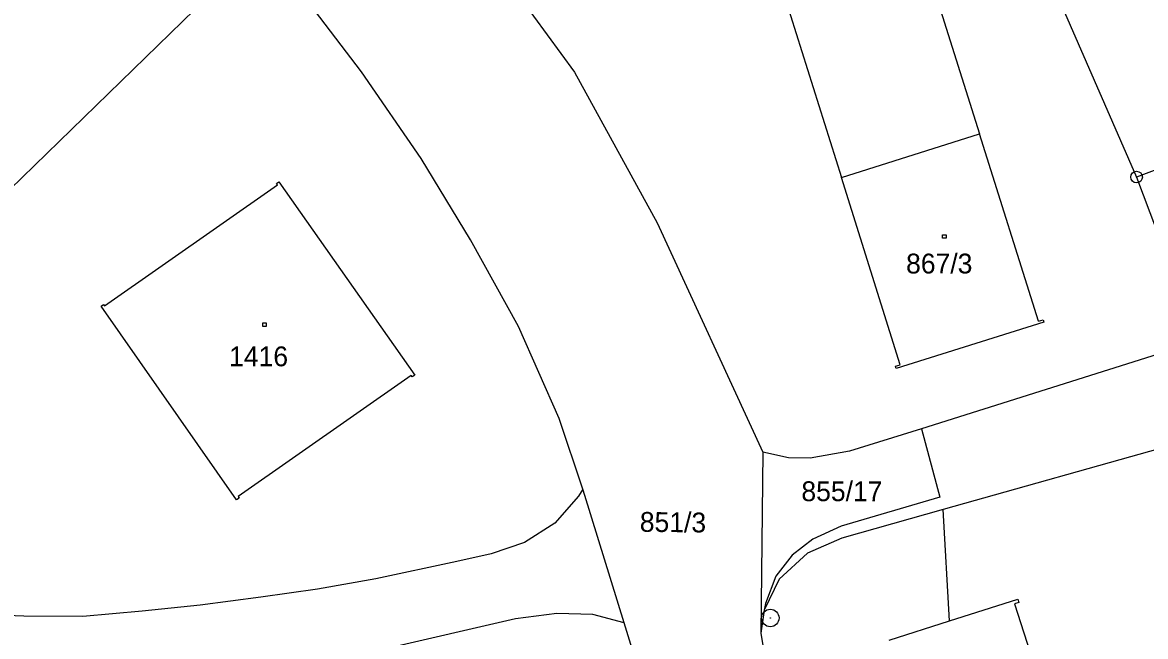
# Model space of a CAD drawing. Extents: x -795483 to -789093, y -1112258 to -1108741.
# Drawn here: x -791184.2 to -791087.9, y -1110143.3 to -1110090.6 of the extents above; entities that cross this region are included whole.
import ezdxf

# ---------------------------------------------------------------- set-up
doc = ezdxf.new("R2010")
doc.units = 0
for name, color, linetype in [('Vrstva 1', 7, 'Continuous'), ('Vrstva 14', 7, 'Continuous'), ('Vrstva 15', 7, 'Continuous'), ('Vrstva 25', 7, 'Continuous'), ('Vrstva 28', 7, 'Continuous')]:
    doc.layers.add(name, color=color, linetype=linetype)

msp = doc.modelspace()

# ---------------------------------------------------------------- linework, layer by layer
at = {"layer": 'Vrstva 1'}
for p, q in [((-791112.26, -1110068.08), (-791102.16, -1110100.2)), ((-791124.1, -1110071.79), (-791114, -1110103.94)), ((-791145.95, -1110082.47), (-791136.9, -1110094.9)), ((-791205.68, -1110124.73), (-791164.68, -1110084.88)), ((-791046.2, -1110087.94), (-791088.68, -1110103.9)), ((-791155.17, -1110094.89), (-791160.07, -1110088.44)), ((-791095.07, -1110089.29), (-791088.68, -1110103.9)), ((-791150.05, -1110102.32), (-791155.17, -1110094.89)), ((-791136.9, -1110094.9), (-791129.79, -1110107.84)), ((-791114, -1110103.94), (-791102.16, -1110100.2)), ((-791097.1, -1110116.27), (-791102.16, -1110100.2)), ((-791145.8, -1110109.28), (-791150.05, -1110102.32)), ((-791162.44, -1110104.44), (-791162.25, -1110104.3)), ((-791162.25, -1110104.3), (-791150.6, -1110120.88)), ((-791108.96, -1110120.01), (-791114, -1110103.94)), ((-791088.68, -1110103.9), (-791083.4, -1110118.01)), ((-791177.21, -1110114.96), (-791162.36, -1110104.56)), ((-791162.36, -1110104.56), (-791162.44, -1110104.44)), ((-791129.79, -1110107.84), (-791120.73, -1110127.5)), ((-791141.7, -1110116.73), (-791145.8, -1110109.28)), ((-791177.49, -1110114.98), (-791177.3, -1110114.84)), ((-791177.3, -1110114.84), (-791177.21, -1110114.96)), ((-791043.13, -1110114.89), (-791105.27, -1110132.42)), ((-791165.88, -1110131.58), (-791177.49, -1110114.98)), ((-791138.21, -1110124.61), (-791141.7, -1110116.73)), ((-791096.63, -1110116.34), (-791109.29, -1110120.31)), ((-791097.1, -1110116.27), (-791096.69, -1110116.14)), ((-791096.69, -1110116.14), (-791096.63, -1110116.34)), ((-791083.4, -1110118.01), (-791107.12, -1110125.49)), ((-791109.35, -1110120.13), (-791108.96, -1110120.01)), ((-791109.29, -1110120.31), (-791109.35, -1110120.13)), ((-791150.9, -1110120.91), (-791165.75, -1110131.31)), ((-791150.82, -1110121.03), (-791150.9, -1110120.91)), ((-791150.6, -1110120.88), (-791150.82, -1110121.03)), ((-791136.19, -1110130.66), (-791138.21, -1110124.61)), ((-791107.12, -1110125.49), (-791113.29, -1110127.41)), ((-791107.12, -1110125.49), (-791105.56, -1110131.36)), ((-791113.29, -1110127.41), (-791116.67, -1110128.02)), ((-791120.73, -1110127.5), (-791120.92, -1110143.01)), ((-791118.54, -1110127.97), (-791120.73, -1110127.5)), ((-791116.67, -1110128.02), (-791118.54, -1110127.97)), ((-791165.75, -1110131.31), (-791165.66, -1110131.43)), ((-791136.54, -1110131.28), (-791138.59, -1110133.58)), ((-791136.19, -1110130.66), (-791136.54, -1110131.28)), ((-791136.01, -1110131.2), (-791136.19, -1110130.66)), ((-791132.63, -1110142.14), (-791136.01, -1110131.2)), ((-791165.66, -1110131.43), (-791165.88, -1110131.58)), ((-791105.56, -1110131.36), (-791114.01, -1110133.84)), ((-791105.27, -1110132.42), (-791113.96, -1110134.87)), ((-791104.73, -1110141.96), (-791105.27, -1110132.42)), ((-791138.59, -1110133.58), (-791141.17, -1110135.24)), ((-791114.01, -1110133.84), (-791116.44, -1110134.95)), ((-791116.44, -1110134.95), (-791118.22, -1110136.33)), ((-791113.96, -1110134.87), (-791116.9, -1110136.15)), ((-791141.17, -1110135.24), (-791144.05, -1110136.22)), ((-791146.98, -1110136.87), (-791153.93, -1110138.35)), ((-791144.05, -1110136.22), (-791146.98, -1110136.87)), ((-791118.22, -1110136.33), (-791119.63, -1110138.12)), ((-791116.9, -1110136.15), (-791119.33, -1110138.4)), ((-791153.93, -1110138.35), (-791158.93, -1110139.26)), ((-791119.33, -1110138.4), (-791120.61, -1110141.05)), ((-791119.63, -1110138.12), (-791120.52, -1110140.47)), ((-791163.79, -1110139.94), (-791169, -1110140.61)), ((-791158.93, -1110139.26), (-791163.79, -1110139.94)), ((-791169, -1110140.61), (-791173.99, -1110141.13)), ((-791120.52, -1110140.47), (-791120.61, -1110141.05)), ((-791104.73, -1110141.96), (-791098.85, -1110140.1)), ((-791098.77, -1110140.38), (-791099.15, -1110140.5)), ((-791099.15, -1110140.5), (-791095.64, -1110151.45)), ((-791098.85, -1110140.1), (-791098.77, -1110140.38)), ((-791184.13, -1110141.57), (-791189.14, -1110141.37)), ((-791179.07, -1110141.58), (-791184.13, -1110141.57)), ((-791173.99, -1110141.13), (-791179.07, -1110141.58)), ((-791141.94, -1110141.8), (-791153.23, -1110144.38)), ((-791138.41, -1110141.32), (-791141.94, -1110141.8)), ((-791135.31, -1110141.43), (-791138.41, -1110141.32)), ((-791132.63, -1110142.14), (-791135.31, -1110141.43)), ((-791120.61, -1110141.05), (-791120.92, -1110143.01)), ((-791130.19, -1110150.03), (-791132.63, -1110142.14)), ((-791109.91, -1110143.61), (-791104.73, -1110141.96)), ((-791120.92, -1110143.01), (-791120.37, -1110146.2))]:
    msp.add_line(p, q, dxfattribs=at)
at = {"layer": 'Vrstva 25'}
for p, q in [((-791105.32, -1110108.85), (-791105.02, -1110108.85)), ((-791105.32, -1110109.15), (-791105.32, -1110108.85)), ((-791105.02, -1110109.15), (-791105.32, -1110109.15)), ((-791105.02, -1110108.85), (-791105.02, -1110109.15)), ((-791163.64, -1110116.41), (-791163.34, -1110116.41)), ((-791163.64, -1110116.71), (-791163.64, -1110116.41)), ((-791163.34, -1110116.71), (-791163.64, -1110116.71)), ((-791163.34, -1110116.41), (-791163.34, -1110116.71))]:
    msp.add_line(p, q, dxfattribs=at)
at = {"layer": 'Vrstva 28'}
for centre, radius in [((-791088.68, -1110103.9), 0.5), ((-791088.68, -1110103.9), 0.01), ((-791120.1, -1110141.72), 0.75), ((-791120.1, -1110141.72), 0.01)]:
    msp.add_circle(centre, radius, dxfattribs=at)

# ---------------------------------------------------------------- texts
at = {"layer": 'Vrstva 14'}
msp.add_text('855/17', height=1.7, dxfattribs=at).set_placement((-791117.43, -1110131.7))
msp.add_text('851/3', height=1.7, rotation=359.3646, dxfattribs=at).set_placement((-791131.299, -1110134.323))
at = {"layer": 'Vrstva 15'}
for s, p in [('867/3', (-791108.45, -1110112.17)), ('1416', (-791166.519, -1110120.13))]:
    msp.add_text(s, height=1.7, dxfattribs=at).set_placement(p)

doc.saveas('drawing.dxf')
